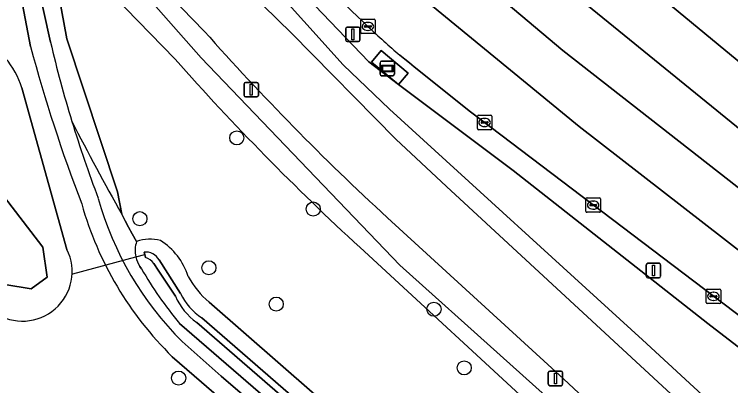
# Model space of a CAD drawing. Extents: x 156412 to 157779, y 382335 to 383768.
# Drawn here: x 157079.52 to 157129.12, y 382748.27 to 382773.96 of the extents above; entities that cross this region are included whole.
import ezdxf

# ---------------------------------------------------------------- set-up
doc = ezdxf.new("R2010")
doc.units = 0
for name, color, linetype in [('IMGEO_Berm_groen', 7, 'Continuous'), ('IMGEO_Boom', 7, 'Continuous'), ('IMGEO_Duiker', 7, 'Continuous'), ('IMGEO_Fietspad_gesloten', 7, 'Continuous'), ('IMGEO_Groenvoorziening', 7, 'Continuous'), ('IMGEO_Kolk', 7, 'Continuous'), ('IMGEO_Lichtmast', 7, 'Continuous'), ('IMGEO_Meer_plas_ven_vijver', 7, 'Continuous'), ('IMGEO_Oever', 7, 'Continuous'), ('IMGEO_Rijbaan_regionaal_gesloten', 7, 'Continuous'), ('IMGEO_Terreindeel_gesloten', 7, 'Continuous'), ('IMGEO_Voetpad_halfverhard', 7, 'Continuous'), ('IMGEO_Waterloop', 7, 'Continuous'), ('IMGEO_Wegwijzer', 7, 'Continuous')]:
    doc.layers.add(name, color=color, linetype=linetype)

msp = doc.modelspace()

# ---------------------------------------------------------------- linework, layer by layer
at = {"layer": 'IMGEO_Berm_groen'}
for points in [[(157121.42, 382780.863), (157090.983, 382806.8), (157088.939, 382804.395), (157115.535, 382782.405), (157117.708, 382780.608), (157132.341, 382768.5), (157147.856, 382756.109), (157163.746, 382743.953), (157176.731, 382734.392), (157179.823, 382732.115)], [(157098.196, 382778.949), (157091.527, 382786.563), (157085.641, 382792.99), (157082.436, 382796.223), (157081.928, 382796.678), (157078.36, 382792.607), (157088.763, 382783.053), (157095.601, 382775.89), (157096.753, 382774.573), (157098.702, 382772.669), (157105.947, 382765.328), (157109.445, 382762.045), (157159.453, 382715.857), (157165.272, 382710.671), (157167.437, 382708.486), (157170.065, 382705.661), (157172.473, 382702.727), (157175.005, 382698.637), (157177.296, 382694.161), (157178.59, 382691.216), (157178.756, 382691.263)], [(157171.302, 382706.953), (157123.013, 382751.444), (157105.487, 382767.408), (157102.29, 382770.461), (157093.904, 382779.795), (157087.724, 382788.553), (157092.589, 382783.311), (157099.806, 382775.148), (157104.066, 382770.678), (157106.113, 382769.105)], [(157092.67, 382772.803), (157085.746, 382779.953), (157079.798, 382785.455), (157079.239, 382785.953), (157092.452, 382770.961), (157106.223, 382756.604), (157120.116, 382744.147), (157148.671, 382717.952), (157160.498, 382706.834), (157167.472, 382700.018), (157169.52, 382699.289), (157167.335, 382702.127)], [(157201.563, 382699.049), (157199.555, 382700.949), (157197.557, 382702.383), (157197.112, 382702.703), (157151.146, 382736.092), (157151.267, 382736.272), (157150.413, 382737.149), (157147.425, 382739.454), (157143.782, 382742.375), (157140.605, 382744.878), (157111.102, 382767.229), (157107.208, 382770.343), (157106.877, 382770.604), (157106.549, 382770.868), (157106.224, 382771.135)], [(157106.113, 382769.105), (157114.064, 382763.159), (157127.546, 382752.573), (157144.674, 382739.411), (157156.129, 382731.029), (157165.526, 382723.895), (157174.919, 382717.618), (157179.985, 382713.417), (157186.602, 382702.845), (157190.209, 382693.224), (157190.471, 382690.402), (157190.517, 382689.902), (157190.931, 382685.451), (157190.977, 382684.951), (157191.325, 382681.198), (157190.295, 382670.03), (157187.976, 382664.533), (157185.551, 382661.148), (157174.841, 382648.006), (157162.204, 382633.323), (157164.106, 382631.721), (157164.106, 382631.721)], [(157117.548, 382748.744), (157105.354, 382759.893)], [(157156.784, 382712.462), (157139.028, 382728.703), (157117.548, 382748.744)]]:
    msp.add_lwpolyline(points, dxfattribs=at)
msp.add_lwpolyline([(157106.113, 382769.105), (157104.258, 382770.664), (157104.928, 382771.462), (157106.783, 382769.903)], close=True, dxfattribs=at)
for centre, radius, start, end in [((157185.255, 382860.035), 118.971, 222.96535, 226.92626), ((157131.056, 382801), 38.84, 225.8561, 230.258), ((157224.468, 382889.607), 176.108, 221.54867, 227.43949)]:
    msp.add_arc(centre, radius, start, end, dxfattribs=at)
at = {"layer": 'IMGEO_Boom'}
for centre in [(157094.924, 382765.417), (157100.215, 382760.493), (157088.213, 382759.823), (157092.992, 382756.428), (157097.657, 382753.912), (157108.578, 382753.562), (157110.672, 382749.499), (157090.895, 382748.795)]:
    msp.add_circle(centre, 0.489, dxfattribs=at)
at = {"layer": 'IMGEO_Duiker'}
msp.add_lwpolyline([(157083.566, 382756.015), (157087.933, 382757.181), (157088.548, 382757.345)], dxfattribs=at)
at = {"layer": 'IMGEO_Fietspad_gesloten'}
for points in [[(157178.284, 382691.098), (157178.59, 382691.216), (157177.296, 382694.161), (157175.005, 382698.637), (157172.473, 382702.727), (157170.065, 382705.661), (157167.437, 382708.486), (157165.272, 382710.671), (157159.453, 382715.857), (157109.445, 382762.045), (157105.947, 382765.328), (157098.702, 382772.669), (157096.753, 382774.573), (157095.601, 382775.89), (157088.763, 382783.053), (157078.36, 382792.607), (157072.361, 382797.688)], [(157069.039, 382794.676), (157073.715, 382790.863), (157073.771, 382790.819), (157073.826, 382790.774), (157073.88, 382790.729), (157078.175, 382786.901), (157079.239, 382785.953), (157079.798, 382785.455), (157085.746, 382779.953), (157092.67, 382772.803)], [(157105.354, 382759.893), (157117.548, 382748.744), (157139.028, 382728.703), (157156.784, 382712.462)]]:
    msp.add_lwpolyline(points, dxfattribs=at)
msp.add_arc((157224.468, 382889.607), 176.108, 221.54867, 227.43949, dxfattribs=at)
at = {"layer": 'IMGEO_Groenvoorziening'}
for points in [[(157080.647, 382771.731), (157079.169, 382779.522), (157078.175, 382786.901), (157073.88, 382790.729), (157073.826, 382790.774), (157073.771, 382790.819), (157073.715, 382790.863)], [(157179.985, 382713.417), (157174.919, 382717.618), (157165.526, 382723.895), (157156.129, 382731.029), (157144.674, 382739.411), (157127.546, 382752.573), (157114.064, 382763.159), (157106.113, 382769.105), (157104.066, 382770.678), (157099.806, 382775.148), (157092.589, 382783.311), (157087.724, 382788.553), (157093.904, 382779.795), (157102.29, 382770.461), (157105.487, 382767.408), (157123.013, 382751.444), (157171.302, 382706.953)], [(157144.707, 382706.258), (157144.814, 382706.212), (157145.806, 382705.844), (157146.77, 382705.652), (157147.314, 382705.578), (157149.069, 382705.437), (157152.664, 382704.503), (157164.745, 382700.989), (157167.472, 382700.018), (157160.498, 382706.834), (157148.671, 382717.952), (157120.116, 382744.147), (157106.223, 382756.604), (157092.452, 382770.961), (157079.239, 382785.953), (157080.605, 382778.439), (157082.025, 382772.037)], [(157090.659, 382770.855), (157083.79, 382777.948), (157081.78, 382779.801), (157083.15, 382772.27), (157086.664, 382761.674), (157086.962, 382760.132), (157087.194, 382759.679), (157087.43, 382759.228), (157087.669, 382758.779), (157087.981, 382758.249)], [(157086.962, 382760.132), (157086.664, 382761.674), (157083.15, 382772.27), (157081.78, 382779.801), (157083.79, 382777.948), (157090.659, 382770.855)], [(157080.043, 382768.879), (157083.163, 382757.703)], [(157087.981, 382758.249), (157087.669, 382758.779), (157087.43, 382759.228), (157087.194, 382759.679), (157086.962, 382760.132)], [(157154.886, 382710.404), (157103.46, 382757.831)], [(157103.46, 382757.831), (157154.886, 382710.404)], [(157088.324, 382756.357), (157088.2, 382756.522)], [(157093.005, 382754.056), (157122.276, 382728.482), (157131.985, 382720.469), (157137.764, 382715.652)], [(157117.996, 382729.241), (157090.946, 382752.582)], [(157091.149, 382751.318), (157093.836, 382748.922), (157118.246, 382727.979), (157141.308, 382708.365)], [(157148.909, 382701.825), (157148.433, 382702.724), (157148.229, 382702.961), (157148.87, 382703.572), (157149.229, 382703.915), (157149.392, 382704.226), (157148.089, 382704.28), (157147.354, 382704.292), (157145.965, 382704.422), (157144.718, 382704.729), (157143.904, 382705.042), (157142.942, 382705.529), (157142.405, 382705.856), (157141.169, 382706.745), (157140.328, 382707.415), (157123.976, 382721.585), (157094.852, 382746.463), (157090.456, 382750.276)]]:
    msp.add_lwpolyline(points, dxfattribs=at)
for centre, radius, start, end in [((157074.434, 382767.114), 5.88, 17.4632, 63.8092), ((157185.469, 382799.816), 108.519, 194.99887, 201.04468), ((157165.072, 382791.584), 85.317, 193.24496, 197.05627), ((157223.422, 382888.542), 177.416, 221.55518, 227.45534), ((157223.422, 382888.542), 177.416, 221.55518, 227.45534), ((157243.432, 382848.351), 179.626, 207.08688, 209.41465), ((157166.185, 382791.939), 86.484, 197.06462, 200.79622), ((157243.432, 382848.351), 179.626, 207.08688, 209.41465), ((157106.91, 382767.222), 22.391, 195.5144, 225.259), ((157107.159, 382767.324), 23.867, 195.7458, 225.5852), ((157089.982, 382757.624), 2.096, 162.6527, 192.2006), ((157088.907, 382755.703), 2.709, 74.5231, 109.9916), ((157087.28, 382754.511), 4.47, 17.2114, 58.2822), ((157080.093, 382756.169), 3.432, 235.5098, 26.5474), ((157089.958, 382757.618), 2.072, 192.1745, 211.9371), ((157112.134, 382770.097), 27.49, 209.9872, 219.5781), ((157096.848, 382758.685), 6.016, 208.2871, 230.3022)]:
    msp.add_arc(centre, radius, start, end, dxfattribs=at)
at = {"layer": 'IMGEO_Kolk'}
for p, q in [((157103.579, 382773.629), (157104.431, 382773.629)), ((157103.504, 382772.703), (157103.504, 382773.555)), ((157103.763, 382773.123), (157103.763, 382773.135)), ((157103.806, 382773.172), (157104.204, 382773.172)), ((157103.992, 382773.409), (157104.017, 382773.409)), ((157104.247, 382773.135), (157104.247, 382773.123)), ((157104.505, 382773.555), (157104.505, 382772.703)), ((157104.431, 382772.629), (157103.579, 382772.629)), ((157104.201, 382773.086), (157103.803, 382773.086)), ((157104.015, 382772.849), (157103.99, 382772.849)), ((157111.582, 382766.056), (157111.582, 382766.908)), ((157111.657, 382766.982), (157112.509, 382766.982)), ((157112.07, 382766.762), (157112.095, 382766.762)), ((157112.583, 382766.908), (157112.583, 382766.056)), ((157111.841, 382766.476), (157111.841, 382766.488)), ((157112.279, 382766.439), (157111.881, 382766.439)), ((157111.884, 382766.525), (157112.282, 382766.525)), ((157112.093, 382766.202), (157112.068, 382766.202)), ((157112.325, 382766.488), (157112.325, 382766.476)), ((157112.509, 382765.982), (157111.657, 382765.982)), ((157119.176, 382761.265), (157120.028, 382761.265)), ((157119.101, 382760.339), (157119.101, 382761.191)), ((157119.36, 382760.759), (157119.36, 382760.771)), ((157119.798, 382760.722), (157119.4, 382760.722)), ((157119.403, 382760.808), (157119.801, 382760.808)), ((157119.589, 382761.045), (157119.614, 382761.045)), ((157119.844, 382760.771), (157119.844, 382760.759)), ((157120.102, 382761.191), (157120.102, 382760.339)), ((157120.028, 382760.265), (157119.176, 382760.265)), ((157119.612, 382760.485), (157119.587, 382760.485)), ((157127.429, 382754.024), (157127.429, 382754.876)), ((157127.504, 382754.95), (157128.356, 382754.95)), ((157128.43, 382754.876), (157128.43, 382754.024)), ((157127.688, 382754.444), (157127.688, 382754.456)), ((157128.126, 382754.407), (157127.728, 382754.407)), ((157127.731, 382754.493), (157128.129, 382754.493)), ((157127.917, 382754.73), (157127.942, 382754.73)), ((157128.172, 382754.456), (157128.172, 382754.444)), ((157128.356, 382753.95), (157127.504, 382753.95)), ((157127.94, 382754.17), (157127.915, 382754.17))]:
    msp.add_line(p, q, dxfattribs=at)
for points in [[(157103.579, 382773.629), (157104.431, 382773.629)], [(157103.504, 382772.703), (157103.504, 382773.555)], [(157104.505, 382773.555), (157104.505, 382772.703)], [(157104.431, 382772.629), (157103.579, 382772.629)], [(157111.582, 382766.056), (157111.582, 382766.908)], [(157111.657, 382766.982), (157112.509, 382766.982)], [(157112.583, 382766.908), (157112.583, 382766.056)], [(157112.509, 382765.982), (157111.657, 382765.982)], [(157119.176, 382761.265), (157120.028, 382761.265)], [(157119.101, 382760.339), (157119.101, 382761.191)], [(157120.102, 382761.191), (157120.102, 382760.339)], [(157120.028, 382760.265), (157119.176, 382760.265)], [(157127.429, 382754.024), (157127.429, 382754.876)], [(157127.504, 382754.95), (157128.356, 382754.95)], [(157128.43, 382754.876), (157128.43, 382754.024)], [(157128.356, 382753.95), (157127.504, 382753.95)]]:
    msp.add_lwpolyline(points, dxfattribs=at)
for centre, radius, start, end in [((157103.581, 382773.553), 0.0765, 91.552, 178.448), ((157103.581, 382773.553), 0.0765, 91.552, 178.448), ((157104.429, 382773.553), 0.0765, 1.552, 88.448), ((157104.429, 382773.553), 0.0765, 1.552, 88.448), ((157103.803, 382773.132), 0.0403, 85.8775, 175.7526), ((157103.8, 382773.122), 0.0366, 178.938, 274.7102), ((157104.204, 382773.129), 0.043, 264.8664, 352.4533), ((157104.208, 382773.134), 0.0386, 1.7309, 96.639), ((157103.581, 382772.705), 0.0765, 181.552, 268.448), ((157103.581, 382772.705), 0.0765, 181.552, 268.448), ((157104.429, 382772.705), 0.0765, 271.552, 358.448), ((157104.429, 382772.705), 0.0765, 271.552, 358.448), ((157111.659, 382766.906), 0.0765, 91.552, 178.448), ((157111.659, 382766.906), 0.0765, 91.552, 178.448), ((157112.507, 382766.906), 0.0765, 1.552, 88.448), ((157112.507, 382766.906), 0.0765, 1.552, 88.448), ((157111.881, 382766.485), 0.0403, 85.8775, 175.7526), ((157111.878, 382766.475), 0.0366, 178.938, 274.7102), ((157112.282, 382766.482), 0.043, 264.8664, 352.4533), ((157112.286, 382766.487), 0.0386, 1.7309, 96.639), ((157111.659, 382766.058), 0.0765, 181.552, 268.448), ((157111.659, 382766.058), 0.0765, 181.552, 268.448), ((157112.507, 382766.058), 0.0765, 271.552, 358.448), ((157112.507, 382766.058), 0.0765, 271.552, 358.448), ((157119.178, 382761.189), 0.0765, 91.552, 178.448), ((157119.178, 382761.189), 0.0765, 91.552, 178.448), ((157120.026, 382761.189), 0.0765, 1.552, 88.448), ((157120.026, 382761.189), 0.0765, 1.552, 88.448), ((157119.4, 382760.768), 0.0403, 85.8775, 175.7526), ((157119.397, 382760.758), 0.0366, 178.938, 274.7102), ((157119.801, 382760.765), 0.043, 264.8664, 352.4533), ((157119.805, 382760.77), 0.0386, 1.7309, 96.639), ((157119.178, 382760.341), 0.0765, 181.552, 268.448), ((157119.178, 382760.341), 0.0765, 181.552, 268.448), ((157120.026, 382760.341), 0.0765, 271.552, 358.448), ((157120.026, 382760.341), 0.0765, 271.552, 358.448), ((157127.506, 382754.874), 0.0765, 91.552, 178.448), ((157127.506, 382754.874), 0.0765, 91.552, 178.448), ((157128.354, 382754.874), 0.0765, 1.552, 88.448), ((157128.354, 382754.874), 0.0765, 1.552, 88.448), ((157127.728, 382754.453), 0.0403, 85.8775, 175.7526), ((157127.725, 382754.443), 0.0366, 178.938, 274.7102), ((157128.129, 382754.45), 0.043, 264.8664, 352.4533), ((157128.133, 382754.455), 0.0386, 1.7309, 96.639), ((157127.506, 382754.026), 0.0765, 181.552, 268.448), ((157127.506, 382754.026), 0.0765, 181.552, 268.448), ((157128.354, 382754.026), 0.0765, 271.552, 358.448), ((157128.354, 382754.026), 0.0765, 271.552, 358.448)]:
    msp.add_arc(centre, radius, start, end, dxfattribs=at)
for centre, major_axis, ratio, start_param, end_param in [((157103.991, 382773.129), (-0.387, 0.002), 0.722429, 4.712389, 7.853982), ((157104.016, 382773.129), (-0.39, 0.002), 0.717154, 1.570796, 4.712389), ((157112.069, 382766.482), (-0.387, 0.002), 0.722429, 4.712389, 7.853982), ((157112.094, 382766.482), (-0.39, 0.002), 0.717154, 1.570796, 4.712389), ((157119.588, 382760.765), (-0.387, 0.002), 0.722429, 4.712389, 7.853982), ((157119.613, 382760.765), (-0.39, 0.002), 0.717154, 1.570796, 4.712389), ((157127.916, 382754.45), (-0.387, 0.002), 0.722429, 4.712389, 7.853982), ((157127.941, 382754.45), (-0.39, 0.002), 0.717154, 1.570796, 4.712389)]:
    msp.add_ellipse(centre, major_axis=major_axis, ratio=ratio, start_param=start_param, end_param=end_param, dxfattribs=at)
at = {"layer": 'IMGEO_Lichtmast'}
for p, q in [((157102.465, 382772.184), (157102.465, 382772.984)), ((157102.465, 382772.984), (157102.465, 382772.184)), ((157102.565, 382773.084), (157103.355, 382773.084)), ((157103.355, 382773.084), (157102.565, 382773.084)), ((157103.455, 382772.984), (157103.455, 382772.184)), ((157103.455, 382772.184), (157103.455, 382772.984)), ((157103.355, 382772.084), (157102.565, 382772.084)), ((157102.565, 382772.084), (157103.355, 382772.084)), ((157095.429, 382768.352), (157095.429, 382769.152)), ((157095.429, 382769.152), (157095.429, 382768.352)), ((157095.529, 382769.252), (157096.319, 382769.252)), ((157096.319, 382769.252), (157095.529, 382769.252)), ((157096.419, 382769.152), (157096.419, 382768.352)), ((157096.419, 382768.352), (157096.419, 382769.152)), ((157096.319, 382768.252), (157095.529, 382768.252)), ((157095.529, 382768.252), (157096.319, 382768.252)), ((157123.279, 382755.836), (157123.279, 382756.636)), ((157123.279, 382756.636), (157123.279, 382755.836)), ((157123.379, 382756.736), (157124.169, 382756.736)), ((157124.169, 382756.736), (157123.379, 382756.736)), ((157124.269, 382756.636), (157124.269, 382755.836)), ((157124.269, 382755.836), (157124.269, 382756.636)), ((157124.169, 382755.736), (157123.379, 382755.736)), ((157123.379, 382755.736), (157124.169, 382755.736)), ((157116.494, 382748.37), (157116.494, 382749.17)), ((157116.494, 382749.17), (157116.494, 382748.37)), ((157116.594, 382749.27), (157117.384, 382749.27)), ((157117.384, 382749.27), (157116.594, 382749.27)), ((157117.484, 382749.17), (157117.484, 382748.37)), ((157117.484, 382748.37), (157117.484, 382749.17)), ((157117.384, 382748.27), (157116.594, 382748.27)), ((157116.594, 382748.27), (157117.384, 382748.27))]:
    msp.add_line(p, q, dxfattribs=at)
for points in [[(157102.885, 382772.959), (157103.035, 382772.959), (157103.035, 382772.209), (157102.885, 382772.209), (157102.885, 382772.959)], [(157095.849, 382769.127), (157095.999, 382769.127), (157095.999, 382768.377), (157095.849, 382768.377), (157095.849, 382769.127)], [(157123.699, 382756.611), (157123.849, 382756.611), (157123.849, 382755.861), (157123.699, 382755.861), (157123.699, 382756.611)], [(157116.914, 382749.145), (157117.064, 382749.145), (157117.064, 382748.395), (157116.914, 382748.395), (157116.914, 382749.145)]]:
    msp.add_lwpolyline(points, dxfattribs=at)
for centre, start, end in [((157102.565, 382772.984), 90, 180), ((157102.565, 382772.984), 90, 180), ((157103.355, 382772.984), 0, 90), ((157103.355, 382772.984), 360, 90), ((157102.565, 382772.184), 180, 270), ((157102.565, 382772.184), 180, 270), ((157103.355, 382772.184), 270, 0), ((157103.355, 382772.184), 270, 0), ((157095.529, 382769.152), 90, 180), ((157095.529, 382769.152), 90, 180), ((157096.319, 382769.152), 0, 90), ((157096.319, 382769.152), 360, 90), ((157095.529, 382768.352), 180, 270), ((157095.529, 382768.352), 180, 270), ((157096.319, 382768.352), 270, 0), ((157096.319, 382768.352), 270, 0), ((157123.379, 382756.636), 90, 180), ((157123.379, 382756.636), 90, 180), ((157124.169, 382756.636), 0, 90), ((157124.169, 382756.636), 360, 90), ((157123.379, 382755.836), 180, 270), ((157123.379, 382755.836), 180, 270), ((157124.169, 382755.836), 270, 0), ((157124.169, 382755.836), 270, 0), ((157116.594, 382749.17), 90, 180), ((157116.594, 382749.17), 90, 180), ((157117.384, 382749.17), 0, 90), ((157117.384, 382749.17), 360, 90), ((157116.594, 382748.37), 180, 270), ((157116.594, 382748.37), 180, 270), ((157117.384, 382748.37), 270, 0), ((157117.384, 382748.37), 270, 0)]:
    msp.add_arc(centre, 0.1, start, end, dxfattribs=at)
at = {"layer": 'IMGEO_Meer_plas_ven_vijver'}
for points in [[(157088.502, 382757.514), (157088.548, 382757.345), (157088.604, 382757.135)], [(157091.018, 382754.641), (157089.545, 382756.968)], [(157089.176, 382756.717), (157089.486, 382756.251), (157090.679, 382754.458)], [(157107.116, 382740.281), (157092.498, 382752.965)], [(157092.147, 382752.646), (157106.798, 382739.96), (157139.688, 382712.043)]]:
    msp.add_lwpolyline(points, dxfattribs=at)
for centre, radius, start, end in [((157088.613, 382756.456), 1.064, 28.7729, 95.9638), ((157088.381, 382756.23), 0.932, 31.5073, 76.1764), ((157094.661, 382756.184), 4.34, 203.4291, 234.5966), ((157095.061, 382756.72), 4.546, 207.2106, 235.6819)]:
    msp.add_arc(centre, radius, start, end, dxfattribs=at)
at = {"layer": 'IMGEO_Oever'}
msp.add_lwpolyline([(157030.075, 382744.688), (157022.177, 382737.512), (157017.039, 382731.652), (157010.245, 382724.136), (156996.189, 382707.831), (156994.491, 382709.359), (157009.565, 382726.981), (157019.417, 382737.937), (157046.933, 382763.499), (157060.011, 382777.512), (157062.984, 382778.361), (157069.183, 382773.86), (157081.497, 382757.852), (157081.795, 382755.771), (157080.691, 382754.964), (157078.865, 382755.262), (157059.077, 382772.332), (157057.124, 382770.209)], close=True, dxfattribs=at)
for points in [[(157083.163, 382757.703), (157080.043, 382768.879)], [(157088.604, 382757.135), (157088.548, 382757.345), (157088.502, 382757.514)], [(157089.545, 382756.968), (157091.018, 382754.641)], [(157088.2, 382756.522), (157088.324, 382756.357)], [(157090.679, 382754.458), (157089.486, 382756.251), (157089.176, 382756.717)], [(157137.764, 382715.652), (157131.985, 382720.469), (157122.276, 382728.482), (157093.005, 382754.056)], [(157092.498, 382752.965), (157107.116, 382740.281), (157139.991, 382712.383)], [(157090.946, 382752.582), (157117.996, 382729.241), (157140.217, 382710.582)], [(157139.688, 382712.043), (157106.798, 382739.96), (157092.147, 382752.646)]]:
    msp.add_lwpolyline(points, dxfattribs=at)
for centre, radius, start, end in [((157074.434, 382767.114), 5.88, 17.4632, 63.8092), ((157089.982, 382757.624), 2.096, 162.6527, 192.2006), ((157088.907, 382755.703), 2.709, 74.5231, 109.9916), ((157087.28, 382754.511), 4.47, 17.2114, 58.2822), ((157080.093, 382756.169), 3.432, 235.5098, 26.5474), ((157088.613, 382756.456), 1.064, 28.7729, 95.9638), ((157089.958, 382757.618), 2.072, 192.1745, 211.9371), ((157088.381, 382756.23), 0.932, 31.5073, 76.1764), ((157112.134, 382770.097), 27.49, 209.9872, 219.5781), ((157096.848, 382758.685), 6.016, 208.2871, 230.3022), ((157094.661, 382756.184), 4.34, 203.4291, 234.5966), ((157095.061, 382756.72), 4.546, 207.2106, 235.6819)]:
    msp.add_arc(centre, radius, start, end, dxfattribs=at)
at = {"layer": 'IMGEO_Rijbaan_regionaal_gesloten'}
for points in [[(157088.939, 382804.395), (157086.519, 382801.732), (157109.286, 382782.662), (157132.735, 382763.592), (157162.999, 382740.45), (157174.847, 382731.771), (157176.731, 382734.392), (157163.746, 382743.953), (157147.856, 382756.109), (157132.341, 382768.5), (157117.708, 382780.608), (157115.535, 382782.405)], [(157086.519, 382801.732), (157084.354, 382799.348), (157117.51, 382771.452), (157142.347, 382752.069), (157151.693, 382744.878), (157172.864, 382729.012), (157174.847, 382731.771), (157162.999, 382740.45), (157132.735, 382763.592), (157109.286, 382782.662)], [(157084.354, 382799.348), (157081.928, 382796.678), (157091.583, 382788.801), (157103.457, 382778.67), (157118.639, 382766.205), (157140.365, 382749.332), (157171.016, 382726.441), (157172.864, 382729.012), (157151.693, 382744.878), (157142.347, 382752.069), (157117.51, 382771.452)]]:
    msp.add_lwpolyline(points, close=True, dxfattribs=at)
msp.add_lwpolyline([(157106.224, 382771.135), (157106.549, 382770.868), (157106.877, 382770.604), (157107.208, 382770.343), (157111.102, 382767.229), (157140.605, 382744.878), (157143.782, 382742.375), (157147.425, 382739.454), (157150.413, 382737.149), (157151.601, 382736.761), (157158.085, 382732.183), (157169.272, 382724.014), (157171.016, 382726.441), (157140.365, 382749.332), (157118.639, 382766.205), (157103.457, 382778.67), (157091.583, 382788.801), (157081.928, 382796.678)], dxfattribs=at)
for centre, radius, start, end in [((157185.255, 382860.035), 118.971, 222.96535, 226.92626), ((157131.056, 382801), 38.84, 225.8561, 230.258)]:
    msp.add_arc(centre, radius, start, end, dxfattribs=at)
at = {"layer": 'IMGEO_Terreindeel_gesloten'}
msp.add_lwpolyline([(157106.113, 382769.105), (157106.783, 382769.903), (157104.928, 382771.462), (157104.258, 382770.664)], close=True, dxfattribs=at)
at = {"layer": 'IMGEO_Voetpad_halfverhard'}
for points in [[(157082.025, 382772.037), (157080.605, 382778.439), (157079.239, 382785.953), (157078.175, 382786.901), (157079.169, 382779.522), (157080.647, 382771.731)], [(157118.246, 382727.979), (157093.836, 382748.922), (157091.149, 382751.318)], [(157090.456, 382750.276), (157094.852, 382746.463), (157123.976, 382721.585), (157140.328, 382707.415), (157141.308, 382708.365), (157118.246, 382727.979)]]:
    msp.add_lwpolyline(points, dxfattribs=at)
for centre, radius, start, end in [((157185.469, 382799.816), 108.519, 194.99887, 201.04468), ((157165.072, 382791.584), 85.317, 193.24496, 197.05627), ((157166.185, 382791.939), 86.484, 197.06462, 200.79622), ((157106.91, 382767.222), 22.391, 195.5144, 225.259), ((157107.159, 382767.324), 23.867, 195.7458, 225.5852)]:
    msp.add_arc(centre, radius, start, end, dxfattribs=at)
at = {"layer": 'IMGEO_Waterloop'}
msp.add_lwpolyline([(156994.491, 382709.359), (156996.189, 382707.831), (157010.245, 382724.136), (157017.039, 382731.652), (157022.177, 382737.512), (157030.075, 382744.688), (157057.124, 382770.209), (157059.077, 382772.332), (157078.865, 382755.262), (157080.691, 382754.964), (157081.795, 382755.771), (157081.497, 382757.852), (157069.183, 382773.86), (157062.984, 382778.361), (157060.011, 382777.512), (157046.933, 382763.499), (157019.417, 382737.937), (157009.565, 382726.981)], close=True, dxfattribs=at)
at = {"layer": 'IMGEO_Wegwijzer'}
for p, q in [((157104.948, 382770.72), (157105.738, 382770.72)), ((157105.738, 382770.72), (157104.948, 382770.72)), ((157104.848, 382769.82), (157104.848, 382770.62)), ((157104.848, 382770.62), (157104.848, 382769.82)), ((157105.838, 382770.62), (157105.838, 382769.82)), ((157105.838, 382769.82), (157105.838, 382770.62)), ((157105.738, 382769.72), (157104.948, 382769.72)), ((157104.948, 382769.72), (157105.738, 382769.72))]:
    msp.add_line(p, q, dxfattribs=at)
for points in [[(157104.949, 382770.452), (157105.737, 382770.452), (157105.737, 382769.988), (157104.949, 382769.988), (157104.949, 382770.452)], [(157105.014, 382770.387), (157105.014, 382770.053), (157105.672, 382770.053), (157105.672, 382770.387), (157105.014, 382770.387)]]:
    msp.add_lwpolyline(points, dxfattribs=at)
for centre, start, end in [((157104.948, 382770.62), 90, 180), ((157104.948, 382770.62), 90, 180), ((157105.738, 382770.62), 0, 90), ((157105.738, 382770.62), 360, 90), ((157104.948, 382769.82), 180, 270), ((157104.948, 382769.82), 180, 270), ((157105.738, 382769.82), 270, 0), ((157105.738, 382769.82), 270, 0)]:
    msp.add_arc(centre, 0.1, start, end, dxfattribs=at)

doc.saveas('drawing.dxf')
